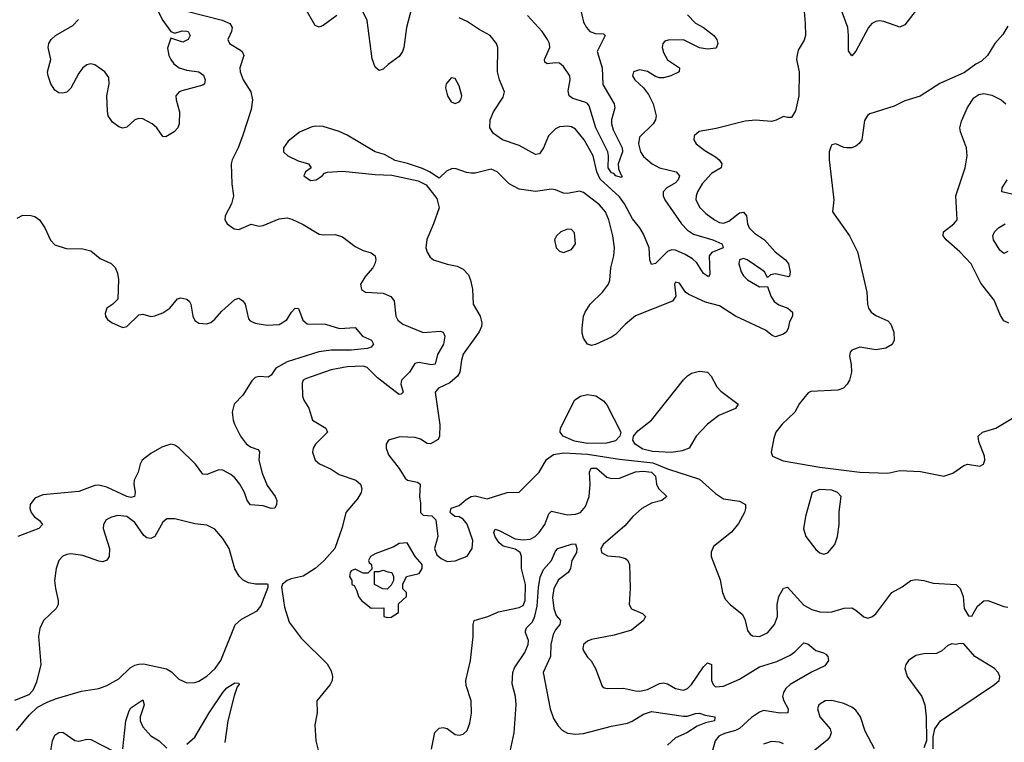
# Model space of a CAD drawing. Header units: inches. Extents: x 1682530 to 1839546, y 640742 to 791647.
# Tile 327 of 656: x 1711215 to 1716132, y 722022 to 725629. Entities that reach past the tile are written whole.
import ezdxf

# ---------------------------------------------------------------- set-up
doc = ezdxf.new("R2010")
doc.units = ezdxf.units.IN
doc.header["$MEASUREMENT"] = 0
doc.layers.add('B7712', color=7, linetype='Continuous')

msp = doc.modelspace()

# ---------------------------------------------------------------- linework, layer by layer
at = {"layer": 'B7712', "color": 5}
for points, elevation in [([(1713187.6, 725750), (1713146, 725590), (1713133.8, 725490), (1713126.7, 725470), (1713110, 725445.1), (1713054.4, 725405.6), (1713030, 725382), (1713010, 725375.1), (1712990, 725393.2), (1712974.9, 725434.9), (1712950, 725626), (1712930, 725666.4)], 540), ([(1715130.2, 725689.8), (1715138.3, 725610), (1715139.1, 725550), (1715132.6, 725527.4), (1715103, 725477), (1715095.5, 725444.5), (1715094.7, 725430), (1715108.3, 725370), (1715106.3, 725250), (1715090, 725174.5), (1715070, 725142), (1715050, 725140.7), (1715030, 725147), (1714992.8, 725127.3), (1714970, 725121.7), (1714890, 725128.7), (1714837.5, 725122.5), (1714693.2, 725086.9), (1714607.9, 725072.1), (1714583.1, 725050), (1714582, 725030), (1714593.8, 725010), (1714636.2, 724976.2), (1714690, 724945.5), (1714708.4, 724930), (1714720.7, 724910), (1714718, 724890), (1714670, 724862.4), (1714622.6, 724810), (1714599.3, 724770), (1714592.6, 724750), (1714592.1, 724730), (1714611.9, 724691.9), (1714642.1, 724662.1), (1714684.7, 724630), (1714710, 724617.5), (1714730, 724614.1), (1714756.5, 724623.5), (1714810, 724665.9), (1714830, 724669.2), (1714844, 724650), (1714849.6, 724610), (1714857, 724590), (1714884.2, 724564.2), (1714933.8, 724530), (1714987.4, 724470), (1715039, 724430), (1715055, 724410), (1715062.3, 724370), (1715059.1, 724350), (1715054.4, 724345.6), (1714990, 724360.9), (1714964.4, 724355.6), (1714950, 724342), (1714934, 724370), (1714921.2, 724381.2), (1714847.8, 724430), (1714830, 724437.8), (1714810, 724431.1), (1714806.4, 724410), (1714817.8, 724370), (1714830, 724350.3), (1714850, 724331.5), (1714910, 724296.5), (1714950, 724298), (1714966, 724250), (1714983.2, 724223.2), (1715006, 724206), (1715050.5, 724190), (1715074, 724170), (1715074, 724150), (1715058.9, 724121.1), (1715052, 724088), (1715042, 724070), (1715030, 724058.9), (1714990, 724045.7), (1714972.2, 724052.2), (1714940, 724080), (1714789.9, 724149.9), (1714710, 724200.9), (1714639.9, 724219.9), (1714557.1, 724257.1), (1714540.5, 724270), (1714510, 724314.7), (1714490, 724318.4), (1714485.5, 724310), (1714486, 724294), (1714492.2, 724250), (1714475.6, 724224.4), (1714290, 724150.5), (1714240.2, 724110), (1714190, 724057.7), (1714170, 724045.4), (1714090, 724007.3), (1714070, 724002.9), (1714050, 724009.6), (1714030, 724039), (1714023.8, 724063.8), (1714023, 724090), (1714031.3, 724150), (1714038, 724170), (1714063.5, 724210), (1714126, 724270), (1714155.1, 724310), (1714162, 724330), (1714166.6, 724390), (1714181.8, 724450), (1714185.8, 724490), (1714177.8, 724550), (1714157.6, 724630), (1714140.6, 724670), (1714110, 724705.7), (1714030, 724767.6), (1714010, 724774.2), (1713950, 724761.2), (1713930, 724762.8), (1713890, 724780.7), (1713870, 724783.9), (1713790, 724771.1), (1713710, 724784.1), (1713658.7, 724810), (1713599.1, 724870), (1713570, 724883.5), (1713490, 724864.1), (1713470, 724863.5), (1713446.6, 724866.6), (1713394.4, 724885.6), (1713374, 724886), (1713346.4, 724873.6), (1713310, 724838), (1713262, 724870), (1713226.8, 724886.8), (1713152, 724912), (1713090, 724926.6), (1713036.1, 724956.1), (1712990, 724969.6), (1712850, 725053.6), (1712810, 725071.6), (1712730, 725095.6), (1712690, 725097.6), (1712670, 725093.3), (1712612, 725068), (1712556.4, 725023.6), (1712531.8, 724990), (1712533.1, 724970), (1712553.4, 724950), (1712605.3, 724925.3), (1712657.3, 724910), (1712671, 724890), (1712642, 724870), (1712633.4, 724850), (1712667.3, 724827.3), (1712696, 724830), (1712726, 724850), (1712737, 724863), (1712751.5, 724868.5), (1712826.9, 724873.1), (1712990, 724856.5), (1713074, 724854), (1713205.3, 724825.3), (1713244.9, 724804.9), (1713297.7, 724737.7), (1713310.5, 724690), (1713282, 724610), (1713247.5, 724532.5), (1713243.6, 724490), (1713249.2, 724469.2), (1713264.6, 724444.6), (1713282, 724430), (1713350, 724409.2), (1713399.4, 724399.4), (1713430, 724383.7), (1713456.1, 724356.1), (1713466.9, 724330), (1713475.8, 724284.2), (1713478.9, 724210), (1713515, 724150), (1713523.2, 724116.8), (1713521.8, 724098.1), (1713510, 724071.3), (1713430, 723959.7), (1713420.5, 723930), (1713412.7, 723870), (1713401.7, 723850), (1713363.1, 723816.9), (1713306, 723790), (1713290.4, 723770), (1713312.4, 723607.6), (1713312, 723550), (1713305.4, 723534.6), (1713267.1, 723512.9), (1713250, 723514.5), (1713216, 723536), (1713190, 723544), (1713113.2, 723546.8), (1713057.1, 723530), (1713044.9, 723510), (1713044.9, 723490), (1713057.1, 723457.1), (1713110, 723388.8), (1713140.1, 723340.1), (1713151.2, 723331.2), (1713201.6, 723321.6), (1713215.5, 723310), (1713210.8, 723250), (1713216.3, 723216.3), (1713216.3, 723170), (1713230, 723156.3), (1713272.4, 723152.4), (1713292.2, 723132.2), (1713303.1, 723050), (1713286, 722990), (1713297.5, 722957.5), (1713319.9, 722939.9), (1713350, 722924.9), (1713390, 722927.3), (1713449.4, 722950.6), (1713474, 722990), (1713478.2, 723030), (1713450, 723111.2), (1713430, 723136.9), (1713410, 723147.3), (1713388.7, 723150), (1713370, 723164), (1713364, 723170), (1713369.3, 723190.7), (1713410, 723204.9), (1713445.3, 723234.7), (1713470, 723249.2), (1713490, 723252.1), (1713550, 723237.6), (1713648.9, 723268.9), (1713710, 723270.4), (1713809.7, 723370), (1713845.9, 723434.1), (1713880.5, 723459.5), (1713932.2, 723467.8), (1714050, 723460.6), (1714210, 723435.2), (1714377.4, 723417.4), (1714450, 723387.3), (1714610, 723335.5), (1714690, 723263.9), (1714730, 723236.9), (1714810, 723225.5), (1714839.5, 723210), (1714839.7, 723190), (1714833.7, 723170), (1714805.2, 723114.8), (1714768.8, 723071.2), (1714680.4, 722999.6), (1714668.2, 722971.8), (1714668.4, 722950), (1714712.4, 722832.4), (1714724, 722770), (1714737.5, 722737.5), (1714762.8, 722710), (1714822.3, 722662.3), (1714836.5, 722636.5), (1714850, 722581), (1714862.3, 722562.3), (1714874.2, 722554.2), (1714910, 722550.4), (1714950, 722568.7), (1714985.1, 722610), (1714998.8, 722650), (1714997.3, 722710), (1715005.3, 722750), (1715030, 722792), (1715050, 722797), (1715130, 722707.2), (1715170, 722684.5), (1715210, 722674.2), (1715250, 722671.4), (1715270, 722672.9), (1715331.7, 722691.7), (1715370, 722692.9), (1715390, 722682.4), (1715430, 722648), (1715450, 722642), (1715470, 722647.7), (1715490, 722664), (1715569.7, 722770.3), (1715622, 722798), (1715665.2, 722830), (1715690, 722834.3), (1715730, 722830.4), (1715776.7, 722816.7), (1715891, 722810), (1715910.8, 722790), (1715926.8, 722750), (1715932, 722690), (1715952.7, 722652.7), (1715970, 722652), (1715998, 722702), (1716030, 722728), (1716050, 722730.4), (1716130, 722699.5), (1716150, 722697.4)], 560), ([(1712799.3, 725650), (1712730, 725600.5), (1712710, 725592.8), (1712690, 725601.3), (1712638.9, 725690)], 540), ([(1714013.2, 725690), (1714030, 725617), (1714044.7, 725590), (1714062.7, 725570), (1714090, 725561), (1714130, 725559), (1714138, 725550), (1714098.2, 725470), (1714124, 725390), (1714126.5, 725306.5), (1714183.9, 725210), (1714187, 725190), (1714169.7, 725130.3), (1714170.1, 725110), (1714179.3, 725079.3), (1714224, 724990), (1714224.6, 724970), (1714204.3, 724910), (1714204.6, 724884.6), (1714216.2, 724856.2), (1714223.8, 724850), (1714217.8, 724842.3), (1714192.3, 724850), (1714181.3, 724861.3), (1714170, 724865.2), (1714152.9, 724890), (1714155.4, 724950), (1714151.6, 724970), (1714091.6, 725090), (1714059.2, 725199.2), (1714050.8, 725210.8), (1714037.8, 725217.8), (1713976.8, 725236.8), (1713958.4, 725250), (1713954.5, 725274.5), (1713964.6, 725330), (1713961.5, 725350), (1713930, 725395.4), (1713910, 725412.6), (1713890, 725414.9), (1713848.4, 725408.4), (1713837.7, 725417.7), (1713835.3, 725430), (1713862.9, 725490), (1713859.9, 725510), (1713850.4, 725530), (1713823.8, 725570), (1713750, 725650.4)], 520), ([(1715686, 725670), (1715635.6, 725604.4), (1715610, 725591.6), (1715530, 725621.1), (1715510, 725624.1), (1715490, 725620.8), (1715470, 725610.8), (1715453, 725590), (1715390, 725471.6), (1715370, 725449.7), (1715354.6, 725474.6), (1715354.7, 725550), (1715349.8, 725590), (1715310, 725698.4)], 560), ([(1711906, 725670), (1711930, 725625.8), (1711970, 725570.7), (1711990, 725562), (1712025.6, 725574.4), (1712050, 725572.9), (1712056.3, 725570), (1712066.8, 725550), (1712056.3, 725530), (1712030, 725517.2), (1711970, 725538), (1711952.3, 725487.7), (1711959, 725450), (1711969.2, 725430), (1711985, 725410), (1712011.8, 725390), (1712050, 725378.3), (1712110, 725369.1), (1712132, 725352), (1712140.8, 725330), (1712138, 725310), (1712130, 725302), (1712025.2, 725274.8), (1712011.3, 725268.7), (1711995.3, 725250), (1711995.6, 725230), (1712012.6, 725170), (1712011.7, 725110), (1712003.8, 725090), (1711985.5, 725070), (1711945.1, 725045.1), (1711930, 725046.6), (1711898.9, 725090), (1711876.9, 725110), (1711830, 725134.5), (1711810, 725136.8), (1711790.2, 725129.8), (1711750, 725093.7), (1711730, 725088.7), (1711710, 725094.8), (1711678.7, 725118.7), (1711656.5, 725150), (1711652.9, 725172.9), (1711650.6, 725249.4), (1711662.4, 725310), (1711660.6, 725340.6), (1711640.7, 725370), (1711590, 725404.7), (1711569.6, 725409.6), (1711550, 725404.4), (1711530, 725389.7), (1711510, 725362.4), (1711470, 725288), (1711450, 725268.5), (1711430, 725262.3), (1711410, 725263.9), (1711390, 725277.4), (1711370.8, 725310), (1711356.8, 725350), (1711354, 725370), (1711369.7, 725430), (1711356.5, 725490), (1711360.7, 725510), (1711372.5, 725530), (1711393.8, 725550), (1711480, 725600), (1711508.5, 725630)], 520), ([(1712050, 725672.3), (1712226.4, 725626.4), (1712264.4, 725610), (1712275.4, 725590), (1712273, 725570), (1712254.6, 725530), (1712262, 725510), (1712317.2, 725477.2), (1712325.7, 725470), (1712334.3, 725450), (1712314.3, 725390), (1712315.6, 725370), (1712330.3, 725330), (1712369.1, 725270), (1712378.2, 725230), (1712370, 725181.2), (1712330, 725052.7), (1712306, 724990), (1712276, 724930), (1712271.6, 724910), (1712274, 724810), (1712283, 724750), (1712273.4, 724710), (1712240.7, 724650), (1712238.8, 724630), (1712250.8, 724610), (1712285.1, 724585.1), (1712310, 724581.6), (1712370, 724608.4), (1712410, 724599.5), (1712430, 724601.3), (1712510, 724635.3), (1712550, 724640.3), (1712574.1, 724634.1), (1712630, 724606.4), (1712710, 724559.5), (1712730, 724554.9), (1712790, 724556.9), (1712826.1, 724546.1), (1712890, 724497), (1712930, 724476.5), (1712970, 724466.4), (1712990.3, 724450), (1712992.8, 724430), (1712988.9, 724410), (1712978.3, 724390), (1712942.4, 724350), (1712916.3, 724310), (1712922.5, 724282.5), (1712942, 724270), (1713030, 724263.6), (1713067.7, 724247.7), (1713085.5, 724225.5), (1713092.6, 724150), (1713102.8, 724130), (1713128.5, 724110), (1713230, 724068.1), (1713314.8, 724074.8), (1713330.3, 724070), (1713338.5, 724050), (1713331.9, 724010), (1713301.8, 723958.2), (1713290.2, 723910), (1713270, 723906.4), (1713210, 723918), (1713187.4, 723912.6), (1713161.5, 723870), (1713121.4, 723830), (1713118.4, 723810), (1713130.2, 723769.8), (1713119.7, 723760.3), (1713110, 723758.7), (1713090, 723773.2), (1713001.2, 723841.2), (1712950, 723892.5), (1712930, 723899.5), (1712850, 723896.6), (1712770, 723882.1), (1712642.8, 723837.2), (1712630.2, 723829.8), (1712625.8, 723814.2), (1712627.1, 723750), (1712633.8, 723730), (1712659.5, 723690), (1712677.1, 723630), (1712743.8, 723590), (1712752.2, 723570), (1712692.8, 723510), (1712680.3, 723490), (1712676.5, 723470), (1712690.2, 723430.2), (1712712.3, 723412.3), (1712770, 723385.2), (1712810, 723359.7), (1712892.7, 723330), (1712916.5, 723310), (1712923.7, 723290), (1712920.3, 723270), (1712902.6, 723237.4), (1712843, 723170), (1712824.8, 723095.2), (1712788.4, 722990), (1712735.6, 722930), (1712690, 722889.8), (1712630, 722851.6), (1712570, 722838.4), (1712550.3, 722829.7), (1712527.7, 722812.3), (1712523, 722797), (1712536.5, 722696.5), (1712561.4, 722621.4), (1712621.2, 722541.2), (1712750, 722414), (1712770, 722378.8), (1712777, 722350), (1712774.9, 722330), (1712766, 722310), (1712698, 722230), (1712700.3, 722170), (1712688.6, 722108.6), (1712693.7, 722030), (1712710, 721962.8)], 540), ([(1714550, 725653.4), (1714590, 725612.8), (1714630.2, 725590), (1714682, 725550), (1714696.2, 725530), (1714700.9, 725510), (1714693.4, 725486.6), (1714650, 725483.2), (1714609.2, 725489.2), (1714530, 725528.9), (1714452.7, 725527.3), (1714437.4, 725522.6), (1714426, 725510), (1714424, 725490), (1714430, 725465.5), (1714450, 725428.8), (1714510.7, 725390), (1714507.7, 725370), (1714467.3, 725350), (1714430, 725339.3), (1714410, 725338.9), (1714390, 725345.8), (1714350, 725371.4), (1714310, 725378.8), (1714280.5, 725370), (1714275.8, 725350), (1714287, 725330), (1714329.5, 725289.5), (1714355.3, 725255.3), (1714377.7, 725210), (1714393.4, 725150), (1714390.2, 725130), (1714378.5, 725110), (1714310, 725042.7), (1714305.2, 725010), (1714314.9, 724970), (1714330, 724946.4), (1714373, 724910), (1714409.5, 724889.5), (1714493, 724870), (1714509.1, 724850), (1714502.6, 724830), (1714490, 724814.5), (1714446.3, 724790), (1714429, 724771), (1714428.6, 724750), (1714436.3, 724730), (1714519.5, 724610), (1714550, 724578.5), (1714579.5, 724559.5), (1714676.9, 724530), (1714721.3, 724510), (1714724, 724504), (1714728.8, 724490), (1714672, 724468), (1714658.7, 724450), (1714662, 724358), (1714654.4, 724345.6), (1714630, 724363.1), (1714595.9, 724415.8), (1714575.3, 724435.3), (1714538.1, 724458.1), (1714490, 724479), (1714470, 724480.5), (1714450, 724472.1), (1714390, 724412.9), (1714370, 724407.8), (1714361.5, 724430), (1714358.1, 724490), (1714330, 724558.2), (1714311.1, 724590), (1714275.2, 724635.2), (1714235.3, 724710), (1714210, 724746), (1714113.5, 724833.5), (1714096.7, 724870), (1714078.9, 724950), (1714033.2, 725030), (1713990, 725083.5), (1713970, 725094.5), (1713950, 725098.8), (1713910, 725095), (1713890, 725085.3), (1713856.5, 725050), (1713830, 724989.4), (1713814.4, 724965.6), (1713810, 724960.7), (1713790, 724956.9), (1713710, 725002), (1713626, 725030), (1713580.6, 725060.6), (1713562.6, 725090), (1713564, 725130), (1713580.5, 725170), (1713630, 725243), (1713636.4, 725270), (1713611.2, 725330), (1713601.6, 725370), (1713603, 725490), (1713596.3, 725510), (1713565.1, 725550), (1713510, 725579.8), (1713450, 725620.3), (1713410, 725639.2)], 540), ([(1716150, 725597), (1716125.1, 725554.9), (1716084.9, 725510), (1716048.6, 725451.4), (1716018, 725422), (1715990, 725407), (1715934, 725366), (1715810, 725311.2), (1715712.1, 725247.9), (1715635.6, 725224.4), (1715582.3, 725197.7), (1715460.6, 725159.4), (1715449.1, 725150.9), (1715434.4, 725125.6), (1715420.3, 725030), (1715407.8, 725012.2), (1715390, 724998.7), (1715370, 724989.7), (1715346, 724990), (1715330, 724992), (1715290, 725009.3), (1715270, 725004), (1715264.9, 724995.1), (1715257, 724970), (1715256.9, 724930), (1715281.1, 724730), (1715274, 724670), (1715359.3, 724550), (1715399.5, 724470), (1715444.9, 724270), (1715448.2, 724210), (1715453.4, 724190), (1715467.7, 724170), (1715490, 724153), (1715550, 724125.5), (1715565.5, 724110), (1715580.3, 724070), (1715582, 724030), (1715572.4, 724007.6), (1715541, 723990), (1715490, 723980.9), (1715410, 723994), (1715370, 723979.3), (1715363, 723970), (1715359.3, 723950), (1715367.5, 723907.5), (1715369, 723870), (1715359, 723830), (1715347.2, 723810), (1715329.3, 723790.7), (1715300.2, 723779.8), (1715166.3, 723773.7), (1715152.8, 723767.2), (1715110, 723712.7), (1715086, 723670), (1715022.3, 723610), (1714991.6, 723570), (1714980.2, 723539.8), (1714967.9, 723470), (1714974.6, 723450), (1715027, 723427), (1715210, 723395.9), (1715410, 723371.5), (1715550, 723366.1), (1715610, 723379.6), (1715713.5, 723373.5), (1715830, 723350.6), (1715874.8, 723365.2), (1715930, 723404), (1715948, 723410), (1716010, 723400.7), (1716028.7, 723410), (1716034, 723430), (1716032.7, 723450), (1716004.2, 723524.2), (1716002, 723550), (1716022.7, 723570), (1716090, 723590.2), (1716190, 723650.4)], 580), ([(1716155.1, 724115.1), (1716130, 724126.9), (1716112.5, 724152.5), (1716081.5, 724230), (1716014.4, 724314.4), (1715966, 724410), (1715910, 724470.7), (1715841, 724530), (1715826.9, 724550), (1715829.1, 724570.9), (1715880.5, 724610), (1715896.9, 724630), (1715889.9, 724750), (1715935.9, 724890), (1715946.6, 724950), (1715943.1, 724990), (1715912.4, 725070), (1715909.7, 725090), (1715917.4, 725122.6), (1715948.7, 725191.3), (1715980.4, 725239.6), (1716004.4, 725255.6), (1716030, 725261.6), (1716070, 725252.7), (1716116.3, 725230), (1716139.3, 725210)], 580), ([(1716170, 724758.1), (1716119.5, 724770), (1716121.5, 724790), (1716145.6, 724830)], 560), ([(1711202, 724638), (1711230, 724653.1), (1711270, 724652.2), (1711290, 724646.7), (1711313.1, 724630), (1711340.9, 724590), (1711369.3, 724529.3), (1711390, 724505.3), (1711447, 724487), (1711530, 724485.8), (1711570, 724475.2), (1711617.4, 724437.4), (1711671.7, 724411.7), (1711691.8, 724391.8), (1711703.4, 724363.4), (1711708.1, 724331.9), (1711705.5, 724234.5), (1711680.7, 724210), (1711650.8, 724190), (1711642.5, 724162.5), (1711644, 724150), (1711653.4, 724133.4), (1711676.3, 724116.3), (1711717.5, 724097.5), (1711730, 724093.4), (1711750, 724098.4), (1711810, 724156.4), (1711830, 724159.3), (1711870, 724148.4), (1711890, 724150.4), (1711930, 724166), (1711964.5, 724190), (1712003.6, 724236.4), (1712019.3, 724240.7), (1712050, 724234.9), (1712063.1, 724223.1), (1712070.2, 724210), (1712079.7, 724150), (1712090, 724127.2), (1712110, 724114.3), (1712150, 724111.5), (1712170, 724117.7), (1712190, 724134), (1712225, 724175), (1712290, 724232.9), (1712310, 724238.7), (1712330, 724226.4), (1712340.3, 724210), (1712356.7, 724136.7), (1712366, 724126), (1712390, 724115), (1712450, 724104.8), (1712510, 724108.1), (1712548.8, 724131.2), (1712572.1, 724170), (1712590, 724190.2), (1712607.5, 724187.5), (1712629, 724130), (1712650, 724111.2), (1712742.8, 724110), (1712811.9, 724088.1), (1712890, 724093.4), (1712927.6, 724050), (1712971.2, 724030), (1712981.5, 724010), (1712970, 723994.5), (1712951.3, 723988.7), (1712870, 723979.7), (1712770, 723979.5), (1712709.2, 723970.8), (1712550, 723920.9), (1712493.3, 723890), (1712470, 723855), (1712455.5, 723844.5), (1712410, 723848.6), (1712390, 723843.2), (1712373.3, 723826.7), (1712330, 723754.3), (1712286.4, 723710), (1712276.5, 723670), (1712280.7, 723630), (1712287.6, 723610), (1712317.6, 723550), (1712347.7, 723510), (1712370, 723495.7), (1712403.7, 723483.7), (1712413.2, 723473.2), (1712408.7, 723430), (1712425.9, 723365.9), (1712450, 723304.4), (1712490.4, 723250), (1712498.7, 723230), (1712496.9, 723210), (1712488.4, 723191.6), (1712470.2, 723189.8), (1712430, 723202.6), (1712367.1, 723207.1), (1712350, 723229.5), (1712337.5, 723270), (1712313.8, 723310), (1712290, 723342.3), (1712270, 723359.8), (1712230, 723381), (1712210, 723382.6), (1712150, 723359.1), (1712130, 723361.3), (1712092.9, 723410), (1712010, 723492), (1711990, 723506.2), (1711970, 723509.8), (1711924.8, 723495.2), (1711870, 723463.1), (1711826.3, 723430), (1711816.5, 723410), (1711807, 723370), (1711787.1, 723330), (1711784.8, 723310), (1711791.6, 723270), (1711788.4, 723250), (1711770, 723244.7), (1711750, 723248.6), (1711650, 723296.1), (1711610, 723306.6), (1711590, 723304.8), (1711510, 723274.9), (1711330, 723256.8), (1711290, 723240.4), (1711266.5, 723210), (1711265.2, 723190), (1711271.5, 723170), (1711286.5, 723150), (1711313, 723130), (1711328.4, 723110), (1711310, 723089.8), (1711204.9, 723050)], 520), ([(1716150, 724471.6), (1716130, 724462.9), (1716110, 724479.5), (1716078.7, 724530), (1716075.1, 724550), (1716083.5, 724570), (1716102.6, 724590), (1716135.6, 724610)], 560), ([(1713271.4, 721988.6), (1713288.6, 722071.4), (1713310, 722093), (1713330, 722096.4), (1713350, 722090.4), (1713390, 722061.1), (1713410, 722057), (1713430, 722063.1), (1713450, 722081.3), (1713463.1, 722116.9), (1713471.6, 722168.4), (1713470, 722229), (1713445.3, 722305.3), (1713443.1, 722330), (1713466.8, 722430), (1713480.2, 722550), (1713479.1, 722610), (1713485.1, 722630), (1713553.2, 722650), (1713606.8, 722673.2), (1713710, 722694.7), (1713730, 722704.8), (1713739.3, 722730), (1713740.2, 722810), (1713721.5, 722890), (1713721.1, 722950), (1713714.4, 722970), (1713690, 722986.4), (1713630, 723001.2), (1713610, 723018.2), (1713590, 723048.5), (1713583.1, 723070), (1713590, 723086), (1713610, 723080.2), (1713690, 723038.1), (1713730, 723033.5), (1713763.3, 723036.7), (1713789.9, 723050.1), (1713809.9, 723070.1), (1713837.7, 723110), (1713857.9, 723162.1), (1713870, 723175.8), (1713950, 723158.2), (1713990, 723160.3), (1714016.2, 723170), (1714040.9, 723199.1), (1714059, 723250), (1714064, 723310), (1714060.2, 723370), (1714068.5, 723391.5), (1714095.3, 723390), (1714146.5, 723346.5), (1714170, 723338.3), (1714210, 723341.5), (1714290, 723373.1), (1714330, 723376.3), (1714370.1, 723370), (1714389.5, 723350), (1714394.8, 723310), (1714404.2, 723290), (1714446.4, 723250), (1714422, 723230), (1714370, 723215.7), (1714322.4, 723190), (1714276.5, 723150), (1714237.2, 723102.8), (1714128.4, 723010), (1714116.3, 722990), (1714120.7, 722970), (1714150, 722953.4), (1714210, 722948.7), (1714239.6, 722939.6), (1714252.7, 722930), (1714260.3, 722910), (1714264.2, 722790), (1714258.4, 722710), (1714270, 722688.4), (1714325.5, 722665.5), (1714339.3, 722650), (1714330.5, 722630), (1714270, 722581.8), (1714183.6, 722556.4), (1714070, 722535.3), (1714050, 722526.6), (1714030.4, 722510), (1714026.5, 722490), (1714030, 722478.8), (1714050, 722447.7), (1714068.7, 722428.7), (1714090, 722390.8), (1714123.1, 722303.1), (1714134.4, 722294.4), (1714150.3, 722290.3), (1714230, 722292.9), (1714290, 722278.4), (1714310, 722277.7), (1714350, 722286), (1714410, 722315.7), (1714430, 722319.8), (1714450, 722314.3), (1714490, 722290.1), (1714530, 722281.9), (1714550, 722290.9), (1714570, 722310.8), (1714630, 722399.3), (1714650, 722419.1), (1714670, 722410.8), (1714670.2, 722330.2), (1714678.3, 722310), (1714690, 722299.6), (1714730, 722302.6), (1714810, 722336.6), (1714910, 722399), (1714995.2, 722424.8), (1715063.1, 722456.9), (1715086.2, 722473.8), (1715130, 722518.9), (1715150, 722514.3), (1715190, 722481), (1715229.4, 722469.4), (1715241.5, 722461.5), (1715250.3, 722450), (1715254, 722430), (1715236.4, 722403.6), (1715168.3, 722371.7), (1715062.4, 722310), (1715040.7, 722290), (1715028.6, 722270), (1715025, 722250), (1715030.2, 722230), (1715051.8, 722190), (1715050.9, 722169.1), (1715011.9, 722168.1), (1714930, 722180.2), (1714910, 722172.2), (1714870, 722145.6), (1714809.1, 722090.9), (1714790, 722081.1), (1714733.9, 722066.1), (1714707.1, 722052.9), (1714688.2, 722030), (1714670, 721963.5)], 540), ([(1711198.8, 722081.2), (1711261.6, 722158.4), (1711303, 722197), (1711355.6, 722224.4), (1711399.2, 722240.8), (1711523.1, 722276.9), (1711610, 722290.3), (1711650, 722304.9), (1711710, 722339.6), (1711766.6, 722393.4), (1711790, 722407.3), (1711810, 722412.8), (1711833.2, 722413.2), (1711948.8, 722388.8), (1711973.5, 722373.5), (1712010, 722337), (1712050, 722318.4), (1712090, 722320.4), (1712110, 722327), (1712150, 722352), (1712190.9, 722390), (1712218.7, 722430), (1712291.4, 722608.6), (1712322.5, 722637.5), (1712401.2, 722678.8), (1712418.3, 722701.7), (1712456, 722796), (1712455.3, 722810), (1712451.3, 722811.3), (1712392.1, 722812.1), (1712358, 722818), (1712330.9, 722830.9), (1712310.8, 722850.8), (1712288.9, 722888.9), (1712260.4, 722990), (1712230, 723039.6), (1712190, 723086.3), (1712150, 723105.7), (1712090, 723112.4), (1711990, 723137.7), (1711950, 723137.4), (1711930, 723120.7), (1711890.2, 723050), (1711870, 723039.8), (1711850, 723043.1), (1711834.9, 723054.9), (1711790, 723118.8), (1711750, 723148.9), (1711705.6, 723154.4), (1711673.8, 723146.2), (1711647.5, 723132.5), (1711633.7, 723110), (1711631.7, 723090), (1711663.6, 722990), (1711661.1, 722950), (1711650, 722932), (1711630, 722923.5), (1711610, 722925.7), (1711530, 722954.2), (1711470, 722963.1), (1711450, 722960.5), (1711430, 722951.3), (1711410, 722929.3), (1711396.9, 722890), (1711389, 722830), (1711392.9, 722790), (1711407, 722730), (1711406.7, 722710), (1711396.4, 722690), (1711334, 722630), (1711315.6, 722590), (1711309.3, 722550), (1711320.3, 722410), (1711298.4, 722321.6), (1711279.8, 722280.2), (1711261, 722259), (1711188.9, 722231.1)], 540), ([(1713663.5, 721976.5), (1713683.8, 722070), (1713694.8, 722210), (1713690.3, 722250), (1713674.4, 722314.4), (1713677.7, 722370), (1713686.1, 722393.9), (1713737.1, 722470), (1713754.6, 722510), (1713755.1, 722530), (1713740.4, 722570), (1713741.5, 722578.5), (1713746.3, 722593.7), (1713776.1, 722623.9), (1713787.8, 722652.2), (1713798.3, 722701.7), (1713805.2, 722794.8), (1713814.2, 722845.8), (1713830, 722884.2), (1713869.9, 722930.1), (1713890, 722976.4), (1713902.4, 722990), (1713970, 723011.8), (1713990, 723013), (1713997.2, 722990), (1713995.8, 722970), (1713971.8, 722930), (1713966.2, 722890), (1713954.7, 722870), (1713906.1, 722833.9), (1713882.5, 722790), (1713875.8, 722744.2), (1713881.7, 722690), (1713894.4, 722654.4), (1713916, 722630), (1713912.2, 722610), (1713890, 722583.5), (1713879.7, 722560.3), (1713867.2, 722510), (1713865.3, 722450), (1713829.6, 722370), (1713863.6, 722190), (1713881.3, 722141.3), (1713903.6, 722103.6), (1713923.3, 722083.3), (1713950, 722068.1), (1713990, 722062.5), (1714030, 722065.7), (1714170, 722102.8), (1714250, 722118), (1714272.9, 722127.1), (1714330, 722162.4), (1714370, 722176.3), (1714530, 722153.4), (1714550, 722153.3), (1714590, 722166.7), (1714610, 722167.5), (1714637.3, 722157.3), (1714686, 722150), (1714686, 722146), (1714684, 722130), (1714640.3, 722119.7), (1714597.8, 722102.2), (1714546.5, 722070), (1714490, 722044.1), (1714450, 722008.2)], 520), ([(1715776.2, 721990), (1715776.2, 722050), (1715785.2, 722090), (1715812.7, 722130), (1716083.7, 722310), (1716106, 722330), (1716109.5, 722350), (1716100.7, 722370), (1716082.9, 722390), (1715984.5, 722450), (1715930, 722514), (1715910, 722516), (1715890, 722509.6), (1715870, 722514), (1715850, 722505.1), (1715820.7, 722479.3), (1715794.1, 722465.9), (1715730, 722463.4), (1715690, 722455), (1715654.2, 722430), (1715640.2, 722410), (1715634.7, 722390), (1715646.2, 722350), (1715719.3, 722250), (1715735.8, 722210), (1715742, 722150), (1715744, 722030), (1715730, 721995.3)], 560), ([(1712050, 722013.6), (1712090, 722048.4), (1712161.3, 722170), (1712228.8, 722270), (1712250, 722293.7), (1712290, 722319.1), (1712310, 722318), (1712311.2, 722310), (1712301.6, 722298.4), (1712285.1, 722254.9), (1712254.3, 722130), (1712239.5, 722020.4)], 520), ([(1711730.6, 721989.4), (1711745.7, 722130), (1711761.4, 722178.6), (1711770, 722194.3), (1711830, 722233.7), (1711836.5, 722210), (1711816.6, 722150), (1711816.9, 722130), (1711830, 722098.9), (1711870, 722055), (1711911.7, 722030), (1711950, 721993.4)], 520), ([(1715484.4, 721990), (1715437.8, 722077.8), (1715413.5, 722150), (1715390, 722182.7), (1715370, 722197.4), (1715330, 722215.1), (1715270, 722230.9), (1715238, 722230), (1715206.4, 722210), (1715198.7, 722190), (1715210.3, 722150), (1715262.8, 722090), (1715266.9, 722070), (1715261.3, 722050), (1715246.9, 722033.1), (1715150, 721953.8)], 560), ([(1711370, 721979.5), (1711378.4, 722030), (1711390, 722058.2), (1711410, 722071), (1711430, 722072.7), (1711490, 722031.1), (1711510, 722028.6), (1711550, 722037.7), (1711570, 722036), (1711690, 721974)], 520), ([(1715030, 722015.1), (1715010, 722022.7), (1714970, 722025.6), (1714930, 722013.1)], 560)]:
    msp.add_lwpolyline(points, dxfattribs=dict(at, elevation=elevation))
for points, elevation in [([(1713370, 725339), (1713344.9, 725310), (1713342, 725290), (1713350.7, 725250), (1713370, 725218.8), (1713390, 725210.7), (1713410, 725219.1), (1713418.4, 725230), (1713423.6, 725250), (1713410, 725299), (1713390, 725335.3)], 560), ([(1713950, 724583.1), (1713918, 724570), (1713895.5, 724550), (1713884.9, 724530), (1713894.8, 724490), (1713910, 724474.8), (1713930, 724468), (1713970, 724482.4), (1713991.3, 724510), (1713985.6, 724565.6), (1713970, 724582)], 580), ([(1714470, 723468.1), (1714374.7, 723474.7), (1714326, 723486), (1714287.7, 723510), (1714277.6, 723530), (1714280.5, 723550), (1714302.3, 723577.7), (1714370.8, 723630), (1714530, 723831.6), (1714550, 723851.5), (1714570, 723864.6), (1714610, 723874.7), (1714650, 723870.3), (1714668.8, 723850), (1714696.8, 723796.8), (1714715.7, 723775.7), (1714803, 723710), (1714790, 723688.3), (1714706.1, 723653.9), (1714650, 723610.9), (1714593.8, 723550), (1714558, 723490), (1714522.9, 723477.1)], 560), ([(1714050, 723513.4), (1713985.2, 723525.2), (1713929.7, 723550), (1713913.8, 723570), (1713915.5, 723590), (1713987.6, 723732.4), (1714015.1, 723750), (1714050, 723758.6), (1714091.9, 723751.9), (1714130, 723727.2), (1714146.4, 723706.4), (1714217.6, 723570), (1714212.2, 723550), (1714190, 723527.5), (1714145.3, 723514.7)], 560), ([(1715210, 723284.2), (1715172, 723270), (1715138.7, 723150), (1715128.5, 723088.5), (1715140.4, 723050), (1715190, 722984.9), (1715210, 722967.7), (1715230, 722962), (1715250, 722967.3), (1715285.1, 723010), (1715298.5, 723050), (1715307.6, 723110), (1715307.4, 723172.6), (1715317.4, 723250), (1715299.7, 723270), (1715270, 723280.8)], 580), ([(1713150, 723018), (1713110, 723014), (1713082.8, 722997.2), (1712990, 722962.7), (1712967.3, 722950), (1712956, 722930), (1712959.6, 722919.6), (1712972, 722910), (1712974, 722886), (1712952.7, 722867.3), (1712930, 722866), (1712890, 722886), (1712870, 722878), (1712864.7, 722870), (1712862, 722850), (1712874, 722830), (1712874, 722810), (1712884.7, 722804.7), (1712898.8, 722778.8), (1712906.8, 722750), (1712921, 722730), (1712970, 722691.3), (1713032.7, 722692.7), (1713034, 722650), (1713050, 722644.7), (1713070, 722646.8), (1713106, 722670), (1713107.3, 722712.7), (1713146, 722750), (1713146, 722770), (1713128, 722788), (1713128.4, 722811.6), (1713146, 722850), (1713210, 722864.7), (1713224, 722890), (1713224, 722910), (1713189.2, 722949.2)], 560), ([(1713050, 722786), (1713028.4, 722788.4), (1712986, 722810), (1712986, 722874), (1713010, 722874), (1713030, 722882), (1713052.7, 722872.7), (1713074, 722870), (1713082, 722850), (1713082, 722830), (1713070, 722806)], 560)]:
    msp.add_lwpolyline(points, close=True, dxfattribs=dict(at, elevation=elevation))

doc.saveas('drawing.dxf')
